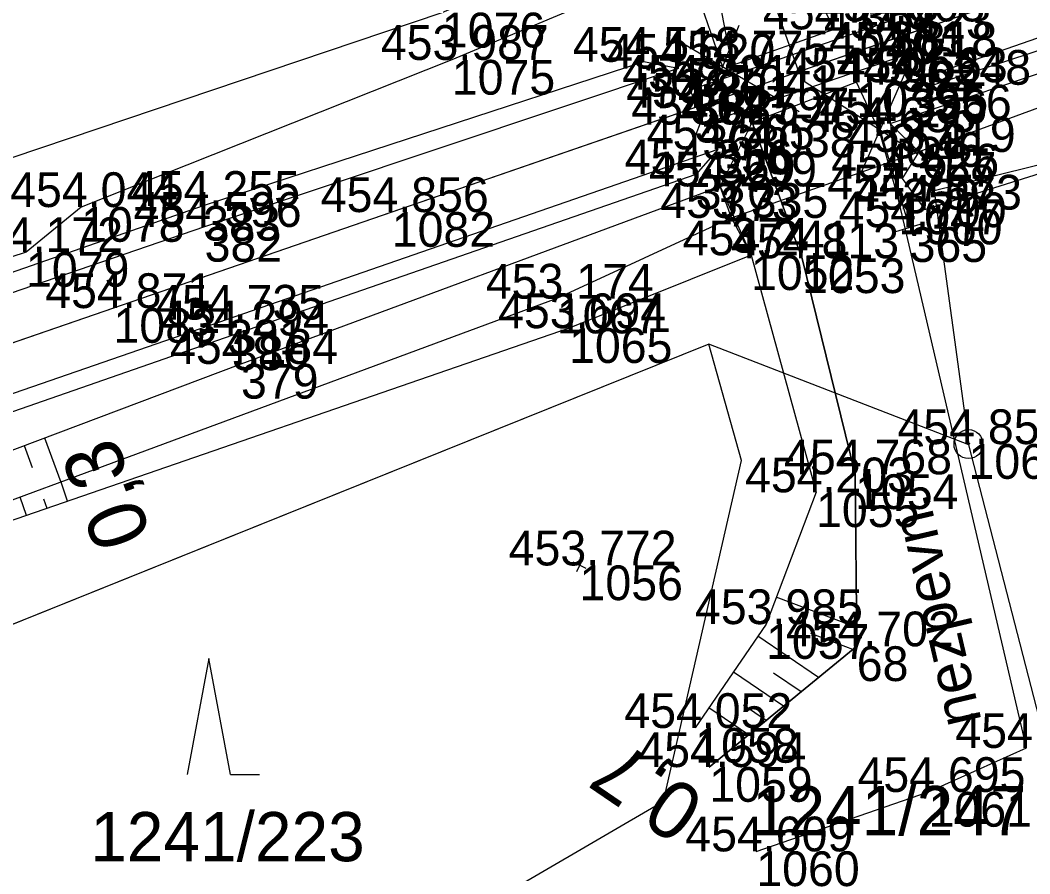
# Model space of a CAD drawing. Extents: x -776734 to -748832, y -1118122 to -976986.
# Drawn here: x -751553.95 to -751519.08, y -1114847.85 to -1114818.38 of the extents above; entities that cross this region are included whole.
import ezdxf

# ---------------------------------------------------------------- set-up
doc = ezdxf.new("R2010")
doc.units = 0
for name, color, linetype in [('KM_Hranice parcel', 7, 'Continuous'), ('KM_Parcelní čísla', 7, 'Continuous'), ('KM_Značky kultur', 7, 'Continuous'), ('OSA', 7, 'Continuous'), ('SŽG Vrstva 1', 7, 'Continuous'), ('SŽG Vrstva 19', 7, 'Continuous'), ('SŽG Vrstva 4', 7, 'Continuous'), ('SŽG Vrstva 48', 7, 'Continuous'), ('SŽG Vrstva 49', 7, 'Continuous'), ('SŽG Vrstva 51', 7, 'Continuous'), ('SŽG Vrstva 53', 7, 'Continuous'), ('SŽG Vrstva 60', 7, 'Continuous'), ('SŽG Vrstva 61', 7, 'Continuous')]:
    doc.layers.add(name, color=color, linetype=linetype)

msp = doc.modelspace()

# ---------------------------------------------------------------- linework, layer by layer
at = {"layer": 'KM_Hranice parcel'}
for p, q in [((-751530.17, -1114829.56), (-751569.13, -1114845.24)), ((-751521.19, -1114833.04), (-751530.17, -1114829.56)), ((-751517.79, -1114846.24), (-751521.19, -1114833.04))]:
    msp.add_line(p, q, dxfattribs=at)
for points in [[(-751492.77, -1114816.96), (-751522.38, -1114824.27), (-751521.19, -1114833.04)], [(-751555.98, -1114859.47), (-751531.73, -1114845.35), (-751529.04, -1114833.58), (-751530.17, -1114829.56)]]:
    msp.add_lwpolyline(points, dxfattribs=at)
at = {"layer": 'KM_Značky kultur'}
for p, q in [((-751547.43, -1114840.42), (-751548.18, -1114844.42)), ((-751546.68, -1114844.42), (-751547.43, -1114840.42)), ((-751546.68, -1114844.42), (-751545.684, -1114844.42))]:
    msp.add_line(p, q, dxfattribs=at)
at = {"layer": 'OSA'}
msp.add_line((-751305.6868, -1114743.777), (-751648.6661, -1114862.1099), dxfattribs=at)
at = {"layer": 'SŽG Vrstva 1'}
msp.add_lwpolyline([(-751487.237, -1114806.416), (-751493.406, -1114808.538), (-751502.885, -1114811.809), (-751512.358, -1114815.079), (-751523.744, -1114819.014), (-751530.663, -1114821.401), (-751541.116, -1114825.002), (-751550.726, -1114828.317), (-751560.172, -1114831.578), (-751569.853, -1114834.918), (-751579.125, -1114838.113), (-751588.602, -1114841.381)], dxfattribs=at)
at = {"layer": 'SŽG Vrstva 19'}
msp.add_line((-751529.387, -1114825.203), (-751522.915, -1114822.926), dxfattribs=at)
at = {"layer": 'SŽG Vrstva 4'}
for p, q in [((-751527.0562, -1114820.1567), (-751542.756, -1114776.116)), ((-751530.845, -1114816.662), (-751529.6981, -1114819.9864)), ((-751529.1333, -1114818.5574), (-751530.8278, -1114822.8444)), ((-751527.0465, -1114821.5399), (-751531.0239, -1114819.2096)), ((-751524.8693, -1114823.5642), (-751523.0086, -1114819.3466)), ((-751526.838, -1114820.5024), (-751522.9546, -1114822.9863)), ((-751523.233, -1114825.525), (-751524.2491, -1114822.1583)), ((-751523.7117, -1114825.6695), (-751522.7543, -1114825.3805))]:
    msp.add_line(p, q, dxfattribs=at)
for points in [[(-751186.455, -1114705.269), (-751204.57, -1114711.262), (-751229.26, -1114719.967), (-751248.511, -1114726.389), (-751266.031, -1114732.591), (-751283.828, -1114738.73), (-751304.211, -1114745.766), (-751322.374, -1114751.898), (-751342.612, -1114758.897), (-751360.965, -1114765.168), (-751381.114, -1114772.121), (-751418.537, -1114784.997), (-751438.613, -1114791.912), (-751458.172, -1114798.656), (-751477.814, -1114805.419), (-751497.901, -1114812.476), (-751516.513, -1114818.688), (-751522.385, -1114820.606), (-751523.195, -1114820.521)], [(-751204.677, -1114710.75), (-751229.564, -1114719.281), (-751248.527, -1114725.936), (-751266.247, -1114732.037), (-751284.071, -1114738.15), (-751304.213, -1114745.084), (-751322.473, -1114751.338), (-751342.638, -1114758.269), (-751361.135, -1114764.639), (-751381.339, -1114771.707), (-751418.714, -1114784.623), (-751438.728, -1114791.466), (-751458.255, -1114798.22), (-751477.955, -1114804.997), (-751498.184, -1114811.907), (-751516.629, -1114818.238), (-751523.195, -1114820.521)], [(-751523.97, -1114818.419), (-751523.556, -1114819.637), (-751530.39, -1114821.979), (-751530.802, -1114820.777), (-751523.97, -1114818.419)], [(-751531.222, -1114820.049), (-751532.411, -1114819.814), (-751547.631, -1114824.789), (-751568.7, -1114832.128), (-751588.868, -1114838.968)], [(-751531.222, -1114820.049), (-751547.578, -1114825.515), (-751568.497, -1114832.683), (-751588.528, -1114839.629)], [(-751529.854, -1114822.836), (-751546.799, -1114828.717), (-751567.35, -1114835.812), (-751587.5, -1114842.776)], [(-751529.854, -1114822.836), (-751530.62, -1114823.702), (-751546.636, -1114829.261), (-751567.254, -1114836.441), (-751587.282, -1114843.385)]]:
    msp.add_lwpolyline(points, dxfattribs=at)
at = {"layer": 'SŽG Vrstva 48'}
for p, q in [((-751553.1091, -1114832.8017), (-751552.5438, -1114834.3293)), ((-751553.811, -1114833.0662), (-751553.5291, -1114833.8279)), ((-751552.309, -1114834.99), (-751552.538, -1114834.327)), ((-751553.727, -1114835.48), (-751553.945, -1114834.848)), ((-751553.018, -1114835.235), (-751553.13, -1114834.911)), ((-751525.064, -1114839.349), (-751527.836, -1114838.299)), ((-751525.189, -1114840.104), (-751526.645, -1114839.552)), ((-751526.377, -1114841.077), (-751528.473, -1114839.647)), ((-751527.586, -1114842.067), (-751529.318, -1114840.886)), ((-751526.981, -1114841.572), (-751527.938, -1114840.919)), ((-751528.796, -1114843.058), (-751530.163, -1114842.125)), ((-751528.191, -1114842.563), (-751528.966, -1114842.034))]:
    msp.add_line(p, q, dxfattribs=at)
at = {"layer": 'SŽG Vrstva 49'}
for p, q in [((-751529.778, -1114824.115), (-751528.668, -1114821.908)), ((-751523.899, -1114821.949), (-751523.488, -1114823.845)), ((-751522.915, -1114822.926), (-751523.488, -1114823.845)), ((-751529.387, -1114825.203), (-751529.778, -1114824.115)), ((-751529.387, -1114825.203), (-751535.416, -1114827.991)), ((-751529.387, -1114825.203), (-751528.71, -1114826.495)), ((-751528.71, -1114826.495), (-751534.993, -1114829.012)), ((-751534.993, -1114829.012), (-751582.438, -1114845.392)), ((-751534.4053, -1114837.3145), (-751534.8547, -1114837.0955)), ((-751534.5205, -1114836.9803), (-751534.7395, -1114837.4297))]:
    msp.add_line(p, q, dxfattribs=at)
for points in [[(-751523.899, -1114821.949), (-751516.26, -1114819.366), (-751497.387, -1114813.062), (-751477.616, -1114806.13), (-751458.015, -1114799.124), (-751438.432, -1114792.474), (-751418.478, -1114785.506), (-751400.555, -1114779.532), (-751380.096, -1114772.486), (-751360.669, -1114765.898), (-751342.469, -1114759.505), (-751322.286, -1114752.456), (-751304.11, -1114746.299), (-751283.779, -1114739.207), (-751265.74, -1114733.22), (-751248.287, -1114727.037), (-751240.07, -1114724.297)], [(-751240.236, -1114725.654), (-751248.02, -1114728.046), (-751265.488, -1114734.037), (-751283.474, -1114739.989), (-751303.76, -1114746.769), (-751322.174, -1114753.101), (-751342.488, -1114759.998), (-751360.52, -1114766.361), (-751379.963, -1114773.044), (-751400.343, -1114780.093), (-751418.294, -1114786.259), (-751438.171, -1114793.174), (-751457.682, -1114799.957), (-751477.222, -1114807.057), (-751497.375, -1114813.972), (-751516.217, -1114820.454), (-751522.915, -1114822.926), (-751523.899, -1114821.949)], [(-751564.092, -1114818.587), (-751543.018, -1114806.139), (-751536.934, -1114809.473), (-751533.922, -1114815.785), (-751539.386, -1114818.117), (-751585.925, -1114833.806), (-751595.742, -1114835.716)], [(-751535.601, -1114808.255), (-751531.347, -1114816.521), (-751539.042, -1114819.748), (-751551.843, -1114824.829), (-751553.747, -1114826.383), (-751585.03, -1114836.593)], [(-751523.488, -1114823.845), (-751522.702, -1114824.917), (-751482.539, -1114812.284)], [(-751530.15, -1114844.167), (-751525.058, -1114839.997), (-751525.116, -1114834.058), (-751526.946, -1114826.6), (-751528.668, -1114821.908)], [(-751586.983, -1114844.483), (-751566.691, -1114837.92), (-751546.322, -1114830.244), (-751529.778, -1114824.115), (-751528.71, -1114826.495)], [(-751528.71, -1114826.495), (-751526.464, -1114834.679), (-751528.189, -1114839.231), (-751530.635, -1114842.817)], [(-751535.416, -1114827.991), (-751582.438, -1114845.392)]]:
    msp.add_lwpolyline(points, dxfattribs=at)
at = {"layer": 'SŽG Vrstva 51'}
for points in [[(-751609.483, -1114825.691), (-751605.933, -1114829.205), (-751594.773, -1114830.558), (-751581.97, -1114826.747), (-751566.399, -1114816.669), (-751540.967, -1114801.189), (-751532.595, -1114806.752), (-751528.368, -1114813.336), (-751525.848, -1114818.694), (-751529.358, -1114819.936), (-751530.249, -1114815.352), (-751535.601, -1114808.255), (-751541.69, -1114804.508), (-751564.092, -1114818.587), (-751580.945, -1114829.238), (-751594.664, -1114833.383), (-751607.051, -1114832.427), (-751612.458, -1114827.357)], [(-751519.201, -1114843.506), (-751523.621, -1114824.567), (-751524.266, -1114822.243), (-751525.072, -1114820.521), (-751528.668, -1114821.908), (-751526.946, -1114826.6), (-751525.116, -1114834.058), (-751525.058, -1114839.997), (-751530.15, -1114844.167)], [(-751528.526, -1114847.078), (-751522.576, -1114845.026), (-751519.201, -1114843.506)]]:
    msp.add_lwpolyline(points, dxfattribs=at)
at = {"layer": 'SŽG Vrstva 53'}
msp.add_line((-751521.1518, -1114832.9985), (-751521.2462, -1114833.0315), dxfattribs=at)
msp.add_lwpolyline([(-751347.57, -1114777.14), (-751364.44, -1114782.53), (-751398.43, -1114791.82), (-751443.69, -1114804.18), (-751468.72, -1114811.03), (-751492.77, -1114816.96), (-751522.38, -1114824.27), (-751521.19, -1114833.04), (-751530.17, -1114829.56), (-751569.13, -1114845.24), (-751609.21, -1114861.38)], dxfattribs=at)
msp.add_circle((-751521.199, -1114833.015), 0.4993, dxfattribs=at)
at = {"layer": 'SŽG Vrstva 60'}
for p, q in [((-751523.97, -1114818.419), (-751523.97, -1114818.419)), ((-751525.848, -1114818.694), (-751525.848, -1114818.694)), ((-751523.744, -1114819.014), (-751523.744, -1114819.014)), ((-751523.556, -1114819.637), (-751523.556, -1114819.637)), ((-751539.042, -1114819.748), (-751539.042, -1114819.748)), ((-751532.411, -1114819.814), (-751532.411, -1114819.814)), ((-751531.222, -1114820.049), (-751531.222, -1114820.049)), ((-751529.358, -1114819.936), (-751529.358, -1114819.936)), ((-751525.072, -1114820.521), (-751525.072, -1114820.521)), ((-751523.195, -1114820.521), (-751523.195, -1114820.521)), ((-751522.385, -1114820.606), (-751522.385, -1114820.606)), ((-751530.802, -1114820.777), (-751530.802, -1114820.777)), ((-751530.663, -1114821.401), (-751530.663, -1114821.401)), ((-751530.39, -1114821.979), (-751530.39, -1114821.979)), ((-751528.668, -1114821.908), (-751528.668, -1114821.908)), ((-751523.899, -1114821.949), (-751523.899, -1114821.949)), ((-751524.266, -1114822.243), (-751524.266, -1114822.243)), ((-751529.854, -1114822.836), (-751529.854, -1114822.836)), ((-751522.915, -1114822.926), (-751522.915, -1114822.926)), ((-751530.62, -1114823.702), (-751530.62, -1114823.702)), ((-751523.488, -1114823.845), (-751523.488, -1114823.845)), ((-751529.778, -1114824.115), (-751529.778, -1114824.115)), ((-751523.621, -1114824.567), (-751523.621, -1114824.567)), ((-751551.843, -1114824.829), (-751551.843, -1114824.829)), ((-751547.631, -1114824.789), (-751547.631, -1114824.789)), ((-751522.702, -1114824.917), (-751522.702, -1114824.917)), ((-751541.116, -1114825.002), (-751541.116, -1114825.002)), ((-751529.387, -1114825.203), (-751529.387, -1114825.203)), ((-751547.578, -1114825.515), (-751547.578, -1114825.515)), ((-751523.233, -1114825.525), (-751523.233, -1114825.525)), ((-751553.747, -1114826.383), (-751553.747, -1114826.383)), ((-751528.71, -1114826.495), (-751528.71, -1114826.495)), ((-751526.946, -1114826.6), (-751526.946, -1114826.6)), ((-751535.416, -1114827.991), (-751535.416, -1114827.991)), ((-751550.726, -1114828.317), (-751550.726, -1114828.317)), ((-751546.799, -1114828.717), (-751546.799, -1114828.717)), ((-751534.993, -1114829.012), (-751534.993, -1114829.012)), ((-751546.636, -1114829.261), (-751546.636, -1114829.261)), ((-751546.322, -1114830.244), (-751546.322, -1114830.244)), ((-751521.199, -1114833.015), (-751521.199, -1114833.015)), ((-751525.116, -1114834.058), (-751525.116, -1114834.058)), ((-751526.464, -1114834.679), (-751526.464, -1114834.679)), ((-751534.63, -1114837.205), (-751534.63, -1114837.205)), ((-751528.189, -1114839.231), (-751528.189, -1114839.231)), ((-751525.058, -1114839.997), (-751525.058, -1114839.997)), ((-751530.635, -1114842.817), (-751530.635, -1114842.817)), ((-751519.201, -1114843.506), (-751519.201, -1114843.506)), ((-751530.15, -1114844.167), (-751530.15, -1114844.167)), ((-751522.576, -1114845.026), (-751522.576, -1114845.026)), ((-751528.526, -1114847.078), (-751528.526, -1114847.078))]:
    msp.add_line(p, q, dxfattribs=at)

# ---------------------------------------------------------------- texts
at = {"layer": 'KM_Parcelní čísla'}
for s, p in [('1241/247', (-751528.68, -1114846.52)), ('1241/223', (-751551.53, -1114847.42))]:
    msp.add_text(s, height=1.7, dxfattribs=at).set_placement(p)
at = {"layer": 'SŽG Vrstva 48'}
for s, rotation, p in [('0,3', 110.30754, (-751549.402, -1114836.169)), ('0,7', 145.70222, (-751530.204, -1114845.237))]:
    msp.add_text(s, height=2, rotation=rotation, dxfattribs=at).set_placement(p)
at = {"layer": 'SŽG Vrstva 51'}
msp.add_text('nezpevn.', height=1.5, rotation=103.1366, dxfattribs=at).set_placement((-751520.741, -1114842.573))
at = {"layer": 'SŽG Vrstva 60'}
for s, p in [('354', (-751524.911, -1114818.846)), ('1076', (-751539.386, -1114819.317)), ('361', (-751523.97, -1114819.619)), ('1040', (-751525.848, -1114819.894)), ('371', (-751523.744, -1114820.214)), ('362', (-751523.556, -1114820.837)), ('1075', (-751539.042, -1114820.948)), ('368', (-751532.411, -1114821.014)), ('367', (-751531.222, -1114821.249)), ('1041', (-751529.358, -1114821.136)), ('1039', (-751525.072, -1114821.721)), ('355', (-751523.195, -1114821.721)), ('356', (-751522.385, -1114821.806)), ('364', (-751530.802, -1114821.977)), ('372', (-751530.663, -1114822.601)), ('363', (-751530.39, -1114823.179)), ('1038', (-751528.668, -1114823.108)), ('358', (-751523.899, -1114823.149)), ('1046', (-751524.266, -1114823.443)), ('369', (-751529.854, -1114824.036)), ('357', (-751522.915, -1114824.126)), ('370', (-751530.62, -1114824.902)), ('359', (-751523.488, -1114825.045)), ('373', (-751529.778, -1114825.315)), ('1047', (-751523.621, -1114825.767)), ('1078', (-751551.843, -1114826.029)), ('383', (-751547.631, -1114825.989)), ('360', (-751522.702, -1114826.117)), ('1082', (-751541.116, -1114826.202)), ('374', (-751529.387, -1114826.403)), ('382', (-751547.578, -1114826.715)), ('365', (-751523.233, -1114826.725)), ('1079', (-751553.747, -1114827.583)), ('1052', (-751528.71, -1114827.695)), ('1053', (-751526.946, -1114827.8)), ('1067', (-751535.416, -1114829.191)), ('1083', (-751550.726, -1114829.517)), ('381', (-751546.799, -1114829.917)), ('1065', (-751534.993, -1114830.212)), ('380', (-751546.636, -1114830.461)), ('379', (-751546.322, -1114831.444)), ('1064', (-751521.199, -1114834.215)), ('1054', (-751525.116, -1114835.258)), ('1055', (-751526.464, -1114835.879)), ('1056', (-751534.63, -1114838.405)), ('1057', (-751528.189, -1114840.431)), ('68', (-751525.058, -1114841.197)), ('1058', (-751530.635, -1114844.017)), ('1059', (-751530.15, -1114845.367)), ('1061', (-751522.576, -1114846.226)), ('1060', (-751528.526, -1114848.278))]:
    msp.add_text(s, height=1.2, dxfattribs=at).set_placement(p)
at = {"layer": 'SŽG Vrstva 61'}
for s, p in [('454.808', (-751526.4237, -1114818.419)), ('454.770', (-751528.299, -1114818.694)), ('454.823', (-751526.1959, -1114819.014)), ('453.987', (-751541.4939, -1114819.748)), ('454.518', (-751534.8647, -1114819.814)), ('454.818', (-751526.0097, -1114819.637)), ('454.620', (-751533.673, -1114820.049)), ('454.775', (-751531.8141, -1114819.936)), ('454.805', (-751527.5281, -1114820.521)), ('454.663', (-751525.6469, -1114820.521)), ('454.821', (-751533.1594, -1114820.777)), ('454.348', (-751524.8387, -1114820.606)), ('454.831', (-751533.0204, -1114821.401)), ('454.797', (-751531.1199, -1114821.908)), ('454.336', (-751526.3509, -1114821.949)), ('454.825', (-751532.8461, -1114821.979)), ('454.685', (-751526.7221, -1114822.243)), ('454.565', (-751532.3101, -1114822.836)), ('453.419', (-751525.3687, -1114822.926)), ('454.356', (-751533.0719, -1114823.702)), ('454.626', (-751525.9399, -1114823.845)), ('454.299', (-751532.2317, -1114824.115)), ('454.758', (-751526.0747, -1114824.567)), ('454.044', (-751554.294, -1114824.829)), ('454.255', (-751550.0871, -1114824.789)), ('454.856', (-751543.5679, -1114825.002)), ('454.573', (-751525.1539, -1114824.917)), ('453.335', (-751531.8431, -1114825.203)), ('454.596', (-751550.0299, -1114825.515)), ('454.700', (-751525.684, -1114825.525)), ('454.172', (-751556.1952, -1114826.383)), ('454.241', (-751531.0674, -1114826.495)), ('454.813', (-751529.3979, -1114826.6)), ('453.174', (-751537.867, -1114827.991)), ('454.871', (-751553.0834, -1114828.317)), ('454.735', (-751549.2551, -1114828.717)), ('454.294', (-751549.087, -1114829.261)), ('453.694', (-751537.444, -1114829.012)), ('454.184', (-751548.773, -1114830.244)), ('454.858', (-751523.6527, -1114833.015)), ('454.768', (-751527.5697, -1114834.058)), ('454.203', (-751528.9159, -1114834.679)), ('453.772', (-751537.0782, -1114837.205)), ('453.985', (-751530.6451, -1114839.231)), ('454.702', (-751527.5062, -1114839.997)), ('454.052', (-751533.0832, -1114842.817)), ('454.767', (-751521.6529, -1114843.506)), ('454.594', (-751532.601, -1114844.167)), ('454.695', (-751525.0321, -1114845.026)), ('454.609', (-751530.9797, -1114847.078))]:
    msp.add_text(s, height=1.2, dxfattribs=at).set_placement(p)

doc.saveas('drawing.dxf')
